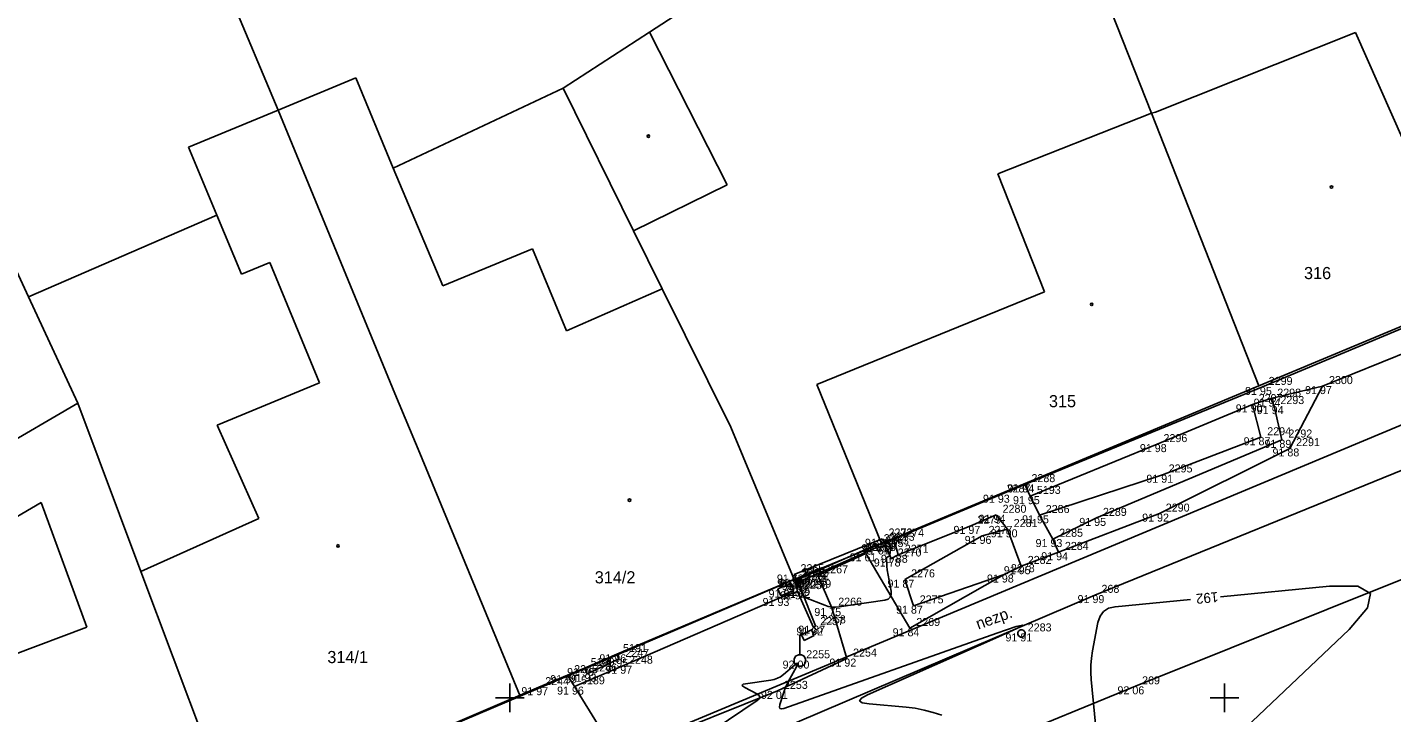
# Model space of a CAD drawing. Extents: x -711081 to -709338, y -1025122 to -1024092.
# Drawn here: x -710666.88 to -710619.15, y -1024875.52 to -1024851.55 of the extents above; entities that cross this region are included whole.
import ezdxf

# ---------------------------------------------------------------- set-up
doc = ezdxf.new("R2010")
doc.units = 0
for name, color, linetype in [('Ex_Contour Labels', 7, 'Continuous'), ('Ex_Major Contours', 7, 'Continuous'), ('Ex_Minor Contours', 7, 'Continuous'), ('Z_betonova_konstrukce', 7, 'Continuous'), ('Z_body', 7, 'Continuous'), ('Z_body_cisla', 7, 'Continuous'), ('Z_body_vysky_redukovane', 7, 'Continuous'), ('Z_budova', 7, 'Continuous'), ('Z_hektometricka_sit', 7, 'Continuous'), ('Z_katastr_cisla_stavebni', 7, 'Continuous'), ('Z_katastr_hranice', 7, 'Continuous'), ('Z_katastr_hranice_katastralniho_uzemi', 7, 'Continuous'), ('Z_katastr_vnitrni_kresba', 7, 'Continuous'), ('Z_katastr_znacky_budov', 7, 'Continuous'), ('Z_komunikace', 7, 'Continuous'), ('Z_komunikace_osa', 7, 'Continuous'), ('Z_pilire', 7, 'Continuous'), ('Z_popisy', 7, 'Continuous'), ('Z_rozhranni', 7, 'Continuous'), ('Z_site_vo_znaky', 7, 'Continuous'), ('Z_site_vodovod_znaky', 7, 'Continuous'), ('Z_vstupy', 7, 'Continuous'), ('Z_zelen_obvod', 7, 'Continuous'), ('Z_zlabek', 7, 'Continuous')]:
    doc.layers.add(name, color=color, linetype=linetype)

# ---------------------------------------------------------------- blocks, each defined once
blk = doc.blocks.new('POINT_DISPLAY')
blk.add_line((0, 0), (0, 0))
blk = doc.blocks.new('Z666')
for p, q in [((-0.25, 0.13), (-0.25, -0.13)), ((0.25, 0.13), (-0.25, 0.13)), ((0.25, -0.13), (0.25, 0.13)), ((-0.25, -0.13), (0.25, -0.13))]:
    blk.add_line(p, q)
blk = doc.blocks.new('Z614')
for p, q in [((-0.13, 0.03), (-0.1, 0.08)), ((-0.13, -0.03), (-0.13, 0.03)), ((-0.1, 0.08), (-0.08, 0.1)), ((-0.08, 0.1), (-0.03, 0.13)), ((-0.03, 0.13), (0.03, 0.13)), ((0.03, 0.13), (0.08, 0.1)), ((0.08, 0.1), (0.1, 0.08)), ((0.1, 0.08), (0.13, 0.03)), ((0.13, 0.03), (0.13, -0.03)), ((-0.1, -0.08), (-0.13, -0.03)), ((-0.08, -0.1), (-0.1, -0.08)), ((-0.03, -0.13), (-0.08, -0.1)), ((0.03, -0.13), (-0.03, -0.13)), ((0.08, -0.1), (0.03, -0.13)), ((0.1, -0.08), (0.08, -0.1)), ((0.13, -0.03), (0.1, -0.08))]:
    blk.add_line(p, q)
blk = doc.blocks.new('Z13')
for p, q in [((0, 0.88), (0.45, 1.1)), ((0.4, 1.07), (0.5, 0.88)), ((0, 0.2), (0, 0.88)), ((0.15, 0.7), (0.05, 0.9)), ((0.5, 0.88), (0.15, 0.7)), ((-0.2, 0.05), (-0.15, 0.15)), ((-0.2, -0.05), (-0.2, 0.05)), ((-0.15, 0.15), (-0.05, 0.2)), ((-0.05, 0.2), (0.05, 0.2)), ((0.05, 0.2), (0.15, 0.15)), ((0.15, 0.15), (0.2, 0.05)), ((0.2, 0.05), (0.2, -0.05)), ((-0.15, -0.15), (-0.2, -0.05)), ((-0.05, -0.2), (-0.15, -0.15)), ((0.05, -0.2), (-0.05, -0.2)), ((0.15, -0.15), (0.05, -0.2)), ((0.2, -0.05), (0.15, -0.15))]:
    blk.add_line(p, q)

msp = doc.modelspace()

# ---------------------------------------------------------------- linework, layer by layer
at = {"layer": 'Ex_Major Contours'}
for points in [[(-710625.834, -1024877.541), (-710620.639, -1024872.608), (-710619.99, -1024871.857), (-710619.889, -1024871.356), (-710620.334, -1024871.103), (-710621.326, -1024871.1), (-710625.141, -1024871.465)], [(-710626.186, -1024871.565), (-710628.822, -1024871.817), (-710629.049, -1024871.87), (-710629.225, -1024871.978), (-710629.349, -1024872.143), (-710629.422, -1024872.364), (-710629.611, -1024873.361), (-710629.65, -1024873.611), (-710629.67, -1024873.862), (-710629.673, -1024874.113), (-710629.657, -1024874.365), (-710629.427, -1024876.758)], [(-710634.885, -1024875.615), (-710635.191, -1024875.511), (-710635.501, -1024875.429), (-710635.817, -1024875.368), (-710636.137, -1024875.328), (-710637.428, -1024875.214), (-710637.674, -1024875.173), (-710637.764, -1024875.106), (-710637.7, -1024875.014), (-710637.481, -1024874.896), (-710632.903, -1024872.874), (-710632.259, -1024872.58), (-710632.054, -1024872.46), (-710632.286, -1024872.513), (-710632.956, -1024872.74), (-710640.415, -1024875.373), (-710640.499, -1024875.391), (-710640.549, -1024875.375), (-710640.567, -1024875.325), (-710640.552, -1024875.241), (-710640.425, -1024874.837), (-710640.391, -1024874.737), (-710640.352, -1024874.639), (-710640.308, -1024874.542), (-710640.259, -1024874.448), (-710639.971, -1024873.922), (-710639.93, -1024873.835), (-710639.928, -1024873.796), (-710639.966, -1024873.806), (-710640.042, -1024873.863), (-710640.427, -1024874.19), (-710640.527, -1024874.264), (-710640.634, -1024874.321), (-710640.749, -1024874.363), (-710640.87, -1024874.388), (-710641.753, -1024874.508), (-710641.841, -1024874.529), (-710641.875, -1024874.559), (-710641.853, -1024874.598), (-710641.777, -1024874.647), (-710641.36, -1024874.862), (-710641.281, -1024874.917), (-710641.253, -1024874.975), (-710641.274, -1024875.036), (-710641.346, -1024875.1), (-710643.849, -1024876.788)]]:
    msp.add_lwpolyline(points, dxfattribs=at)
at = {"layer": 'Ex_Minor Contours'}
msp.add_lwpolyline([(-710640.008, -1024870.839), (-710639.862, -1024871.14), (-710639.858, -1024871.15), (-710639.854, -1024871.159), (-710639.85, -1024871.169), (-710639.847, -1024871.178), (-710639.834, -1024871.217), (-710639.831, -1024871.227), (-710639.827, -1024871.237), (-710639.823, -1024871.246), (-710639.819, -1024871.255), (-710639.738, -1024871.419), (-710639.721, -1024871.447), (-710639.7, -1024871.471), (-710639.674, -1024871.49), (-710639.645, -1024871.505), (-710638.982, -1024871.765), (-710638.86, -1024871.804), (-710638.736, -1024871.827), (-710638.61, -1024871.833), (-710638.483, -1024871.822), (-710636.883, -1024871.586), (-710636.765, -1024871.551), (-710636.689, -1024871.486), (-710636.653, -1024871.393), (-710636.658, -1024871.27), (-710636.796, -1024870.531), (-710636.803, -1024870.488), (-710636.809, -1024870.445), (-710636.812, -1024870.402), (-710636.813, -1024870.359), (-710636.817, -1024870.121), (-710636.816, -1024870.11), (-710636.812, -1024870.101), (-710636.806, -1024870.094), (-710636.797, -1024870.088), (-710636.747, -1024870.062), (-710636.742, -1024870.059), (-710636.737, -1024870.055), (-710636.733, -1024870.05), (-710636.729, -1024870.045), (-710636.716, -1024870.023), (-710636.713, -1024870.018), (-710636.71, -1024870.012), (-710636.709, -1024870.006), (-710636.707, -1024870), (-710636.68, -1024869.832), (-710636.677, -1024869.803), (-710636.678, -1024869.774), (-710636.684, -1024869.745), (-710636.694, -1024869.717), (-710636.773, -1024869.534)], dxfattribs=at)
at = {"layer": 'Z_betonova_konstrukce'}
for p, q in [((-710636.41, -1024870), (-710636.56, -1024869.45)), ((-710636.89, -1024869.58), (-710636.66, -1024870.13)), ((-710636.66, -1024870.13), (-710636.41, -1024870)), ((-710640.04, -1024870.85), (-710639.94, -1024871.28)), ((-710639.81, -1024871.23), (-710639.98, -1024870.83)), ((-710639.94, -1024871.28), (-710639.37, -1024872.54)), ((-710639.3, -1024872.48), (-710639.81, -1024871.23)), ((-710639.37, -1024872.54), (-710639.3, -1024872.48))]:
    msp.add_line(p, q, dxfattribs=at)
at = {"layer": 'Z_budova'}
for p, q in [((-710623.67, -1024864.13), (-710615.66, -1024860.77)), ((-710631.98, -1024867.54), (-710623.67, -1024864.13)), ((-710636.56, -1024869.45), (-710632.84, -1024867.9)), ((-710636.97, -1024869.44), (-710636.89, -1024869.58)), ((-710636.89, -1024869.58), (-710636.56, -1024869.45)), ((-710646.26, -1024873.48), (-710640.04, -1024870.85)), ((-710639.98, -1024870.83), (-710640.05, -1024870.69)), ((-710640.04, -1024870.85), (-710639.98, -1024870.83)), ((-710647.39, -1024873.96), (-710646.26, -1024873.48)), ((-710647.98, -1024874.21), (-710647.39, -1024873.96)), ((-710652.86, -1024876.28), (-710648.99, -1024874.63))]:
    msp.add_line(p, q, dxfattribs=at)
at = {"layer": 'Z_hektometricka_sit'}
for p, q in [((-710650, -1024874.5), (-710650, -1024875.5)), ((-710625, -1024874.5), (-710625, -1024875.5)), ((-710650.5, -1024875), (-710649.5, -1024875)), ((-710625.5, -1024875), (-710624.5, -1024875))]:
    msp.add_line(p, q, dxfattribs=at)
at = {"layer": 'Z_katastr_hranice'}
for p, q in [((-710666.4, -1024834.67), (-710658.11, -1024854.45)), ((-710676.77, -1024839.54), (-710666.84, -1024860.98)), ((-710627.55, -1024854.56), (-710630.22, -1024847.8)), ((-710643.55, -1024850.71), (-710645.11, -1024851.72)), ((-710645.11, -1024851.72), (-710648.14, -1024853.68)), ((-710655.39, -1024853.32), (-710658.11, -1024854.45)), ((-710654.08, -1024856.48), (-710655.39, -1024853.32)), ((-710648.14, -1024853.68), (-710654.08, -1024856.48)), ((-710645.67, -1024858.67), (-710648.14, -1024853.68)), ((-710658.11, -1024854.45), (-710661.24, -1024855.74)), ((-710654.02, -1024864.36), (-710658.11, -1024854.45)), ((-710623.8, -1024864.09), (-710627.55, -1024854.56)), ((-710661.24, -1024855.74), (-710660.25, -1024858.12)), ((-710660.25, -1024858.12), (-710666.84, -1024860.98)), ((-710644.67, -1024860.7), (-710645.67, -1024858.67)), ((-710623.8, -1024864.09), (-710614.7, -1024860.3)), ((-710642.27, -1024865.54), (-710644.67, -1024860.7)), ((-710666.84, -1024860.98), (-710665.12, -1024864.7)), ((-710637, -1024869.6), (-710623.8, -1024864.09)), ((-710653.15, -1024866.45), (-710654.02, -1024864.36)), ((-710665.12, -1024864.7), (-710670.66, -1024867.94)), ((-710662.91, -1024870.58), (-710665.12, -1024864.7)), ((-710640.05, -1024870.87), (-710642.27, -1024865.54)), ((-710649.64, -1024874.95), (-710653.15, -1024866.45)), ((-710640.05, -1024870.87), (-710637, -1024869.6)), ((-710659.67, -1024879.18), (-710662.91, -1024870.58)), ((-710649.64, -1024874.95), (-710640.05, -1024870.87)), ((-710659.67, -1024879.18), (-710649.64, -1024874.95))]:
    msp.add_line(p, q, dxfattribs=at)
at = {"layer": 'Z_katastr_hranice_katastralniho_uzemi'}
msp.add_line((-710587.89, -1024852.54), (-710688.39, -1024894.53), dxfattribs=at)
msp.add_line((-710587.89, -1024852.54), (-710688.39, -1024894.53), dxfattribs=at)
at = {"layer": 'Z_katastr_vnitrni_kresba'}
for p, q in [((-710645.11, -1024851.72), (-710642.4, -1024857.06)), ((-710627.41, -1024854.52), (-710620.41, -1024851.74)), ((-710620.41, -1024851.74), (-710618.73, -1024855.52)), ((-710632.93, -1024856.68), (-710627.55, -1024854.56)), ((-710627.55, -1024854.56), (-710627.41, -1024854.52)), ((-710654.08, -1024856.48), (-710652.35, -1024860.6)), ((-710631.29, -1024860.81), (-710632.93, -1024856.68)), ((-710642.4, -1024857.06), (-710645.67, -1024858.67)), ((-710660.25, -1024858.12), (-710659.39, -1024860.19)), ((-710652.35, -1024860.6), (-710649.21, -1024859.3)), ((-710649.21, -1024859.3), (-710648.02, -1024862.17)), ((-710659.39, -1024860.19), (-710658.4, -1024859.78)), ((-710658.4, -1024859.78), (-710656.66, -1024863.99)), ((-710648.02, -1024862.17), (-710644.67, -1024860.7)), ((-710639.26, -1024864.04), (-710631.29, -1024860.81)), ((-710656.66, -1024863.99), (-710660.24, -1024865.47)), ((-710637, -1024869.6), (-710639.26, -1024864.04)), ((-710660.24, -1024865.47), (-710658.78, -1024868.73)), ((-710666.4, -1024868.17), (-710669.48, -1024869.97)), ((-710664.8, -1024872.53), (-710666.4, -1024868.17)), ((-710658.78, -1024868.73), (-710662.91, -1024870.58)), ((-710667.4, -1024873.51), (-710664.8, -1024872.53))]:
    msp.add_line(p, q, dxfattribs=at)
at = {"layer": 'Z_katastr_znacky_budov'}
for centre in [(-710645.152, -1024855.36), (-710621.252, -1024857.14), (-710629.642, -1024861.24), (-710645.812, -1024868.09), (-710656.012, -1024869.69)]:
    msp.add_circle(centre, 0.0437, dxfattribs=at)
at = {"layer": 'Z_komunikace'}
for p, q in [((-710629.53, -1024871.41), (-710616.68, -1024866.18)), ((-710642.72, -1024877.03), (-710629.53, -1024871.41))]:
    msp.add_line(p, q, dxfattribs=at)
at = {"layer": 'Z_komunikace_osa'}
for p, q in [((-710628.11, -1024874.6), (-710615.69, -1024869.61)), ((-710641.52, -1024880.07), (-710628.11, -1024874.6))]:
    msp.add_line(p, q, dxfattribs=at)
at = {"layer": 'Z_pilire'}
for p, q in [((-710647.3, -1024874.16), (-710646.19, -1024873.64)), ((-710646.19, -1024873.64), (-710646.26, -1024873.48)), ((-710647.3, -1024874.16), (-710647.39, -1024873.96))]:
    msp.add_line(p, q, dxfattribs=at)
at = {"layer": 'Z_rozhranni'}
for p, q in [((-710621.57, -1024864.1), (-710618.45, -1024862.85)), ((-710623.37, -1024864.54), (-710621.57, -1024864.1)), ((-710622.71, -1024866.28), (-710621.57, -1024864.1)), ((-710624.02, -1024864.74), (-710623.37, -1024864.54)), ((-710627.35, -1024866.13), (-710624.02, -1024864.74)), ((-710627.35, -1024866.13), (-710631.79, -1024867.95)), ((-710627.27, -1024868.56), (-710622.71, -1024866.28)), ((-710631.79, -1024867.95), (-710631.98, -1024867.54)), ((-710631.47, -1024868.62), (-710631.79, -1024867.95)), ((-710633.87, -1024868.99), (-710632.99, -1024868.6)), ((-710632.99, -1024868.6), (-710632.59, -1024869.11)), ((-710631, -1024869.45), (-710631.47, -1024868.62)), ((-710627.27, -1024868.56), (-710630.8, -1024869.91)), ((-710633.87, -1024868.99), (-710636.41, -1024870)), ((-710632.59, -1024869.11), (-710632.11, -1024870.4)), ((-710630.8, -1024869.91), (-710631, -1024869.45)), ((-710632.11, -1024870.4), (-710630.8, -1024869.91)), ((-710639.23, -1024870.73), (-710637.55, -1024869.95)), ((-710637.55, -1024869.95), (-710636, -1024872.57)), ((-710632.7, -1024870.69), (-710632.11, -1024870.4)), ((-710638.74, -1024871.86), (-710639.23, -1024870.73)), ((-710636, -1024872.57), (-710632.7, -1024870.69)), ((-710640.55, -1024871.51), (-710639.94, -1024871.28)), ((-710646.05, -1024873.88), (-710640.55, -1024871.51)), ((-710638.21, -1024873.63), (-710638.74, -1024871.86)), ((-710640.63, -1024874.76), (-710638.21, -1024873.63)), ((-710647.74, -1024874.61), (-710647.98, -1024874.21)), ((-710646.05, -1024873.88), (-710647.74, -1024874.61)), ((-710646.84, -1024876.06), (-710647.74, -1024874.61)), ((-710645.33, -1024876.64), (-710640.63, -1024874.76))]:
    msp.add_line(p, q, dxfattribs=at)
at = {"layer": 'Z_vstupy'}
for p, q in [((-710632.84, -1024867.9), (-710631.98, -1024867.54)), ((-710640.05, -1024870.69), (-710636.97, -1024869.44)), ((-710648.99, -1024874.63), (-710647.98, -1024874.21))]:
    msp.add_line(p, q, dxfattribs=at)
at = {"layer": 'Z_zelen_obvod'}
for p, q in [((-710623.26, -1024864.8), (-710623.37, -1024864.54)), ((-710623.72, -1024865.89), (-710624.02, -1024864.74)), ((-710622.99, -1024865.98), (-710623.26, -1024864.8)), ((-710629.47, -1024868.71), (-710622.99, -1024865.98)), ((-710623.72, -1024865.89), (-710627.17, -1024867.2)), ((-710631.47, -1024868.62), (-710627.17, -1024867.2)), ((-710629.47, -1024868.71), (-710631, -1024869.45)), ((-710636.18, -1024870.87), (-710633.48, -1024869.34)), ((-710633.48, -1024869.34), (-710632.59, -1024869.11)), ((-710635.88, -1024871.78), (-710636.18, -1024870.87)), ((-710635.88, -1024871.78), (-710632.7, -1024870.69))]:
    msp.add_line(p, q, dxfattribs=at)
at = {"layer": 'Z_zlabek'}
for p, q in [((-710639.92, -1024870.87), (-710637.14, -1024869.63)), ((-710639.88, -1024870.95), (-710637.09, -1024869.71)), ((-710637.09, -1024869.71), (-710637.14, -1024869.63)), ((-710639.88, -1024870.95), (-710639.92, -1024870.87))]:
    msp.add_line(p, q, dxfattribs=at)

# ---------------------------------------------------------------- block references
at = {"layer": 'Z_body'}
for p in [(-710623.67, -1024864.13), (-710621.57, -1024864.1), (-710623.37, -1024864.54), (-710624.02, -1024864.74), (-710623.26, -1024864.8), (-710623.72, -1024865.89), (-710622.99, -1024865.98), (-710627.35, -1024866.13), (-710622.71, -1024866.28), (-710631.98, -1024867.54), (-710627.17, -1024867.2), (-710632.84, -1024867.9), (-710631.79, -1024867.95), (-710632.99, -1024868.6), (-710631.47, -1024868.62), (-710629.47, -1024868.71), (-710627.27, -1024868.56), (-710636.97, -1024869.44), (-710636.56, -1024869.45), (-710633.87, -1024868.99), (-710633.48, -1024869.34), (-710632.59, -1024869.11), (-710631, -1024869.45), (-710637.14, -1024869.63), (-710637.09, -1024869.71), (-710636.89, -1024869.58), (-710630.8, -1024869.91), (-710637.55, -1024869.95), (-710636.66, -1024870.13), (-710636.41, -1024870), (-710632.11, -1024870.4), (-710640.05, -1024870.69), (-710640.04, -1024870.85), (-710639.98, -1024870.83), (-710639.92, -1024870.87), (-710639.23, -1024870.73), (-710636.18, -1024870.87), (-710632.7, -1024870.69), (-710640.34, -1024871.22), (-710639.94, -1024871.28), (-710639.88, -1024870.95), (-710639.81, -1024871.23), (-710640.55, -1024871.51), (-710635.88, -1024871.78), (-710629.53, -1024871.41), (-710638.74, -1024871.86), (-710639.37, -1024872.54), (-710639.3, -1024872.48), (-710636, -1024872.57), (-710632.1, -1024872.75), (-710646.26, -1024873.48), (-710646.19, -1024873.64), (-710639.85, -1024873.7), (-710638.21, -1024873.63), (-710647.98, -1024874.21), (-710647.39, -1024873.96), (-710647.3, -1024874.16), (-710646.05, -1024873.88), (-710648.99, -1024874.63), (-710647.74, -1024874.61), (-710628.11, -1024874.6), (-710640.63, -1024874.76)]:
    msp.add_blockref('POINT_DISPLAY', p, dxfattribs=at)
at = {"layer": 'Z_pilire', "rotation": 22.500000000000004}
msp.add_blockref('Z666', (-710640.34, -1024871.22), dxfattribs=at)
at = {"layer": 'Z_site_vo_znaky'}
msp.add_blockref('Z13', (-710639.85, -1024873.7), dxfattribs=at)
at = {"layer": 'Z_site_vodovod_znaky'}
msp.add_blockref('Z614', (-710632.1, -1024872.75), dxfattribs=at)

# ---------------------------------------------------------------- texts
at = {"layer": 'Ex_Contour Labels'}
msp.add_text('192', height=0.35, rotation=185.4681, dxfattribs=at).set_placement((-710625.23, -1024871.298))
at = {"layer": 'Z_body_cisla'}
for s, p in [('2299', (-710623.45, -1024864.06)), ('2298', (-710623.15, -1024864.47)), ('2300', (-710621.34, -1024864.03)), ('2297', (-710623.8, -1024864.66)), ('2293', (-710623.04, -1024864.73)), ('2294', (-710623.5, -1024865.82)), ('2292', (-710622.76, -1024865.9)), ('2296', (-710627.13, -1024866.06)), ('2291', (-710622.49, -1024866.2)), ('2295', (-710626.95, -1024867.12)), ('2287', (-710632.62, -1024867.82)), ('2288', (-710631.75, -1024867.46)), ('5193', (-710631.56, -1024867.87)), ('2280', (-710632.76, -1024868.53)), ('2286', (-710631.25, -1024868.54)), ('2289', (-710629.25, -1024868.64)), ('2290', (-710627.05, -1024868.49)), ('2279', (-710633.64, -1024868.91)), ('2281', (-710632.37, -1024869.03)), ('2264', (-710636.92, -1024869.56)), ('2263', (-710636.87, -1024869.64)), ('2272', (-710636.75, -1024869.36)), ('2273', (-710636.67, -1024869.51)), ('2274', (-710636.34, -1024869.37)), ('2277', (-710633.25, -1024869.27)), ('2285', (-710630.78, -1024869.37)), ('2268', (-710637.33, -1024869.87)), ('2270', (-710636.43, -1024870.06)), ('2271', (-710636.18, -1024869.93)), ('2284', (-710630.58, -1024869.83)), ('2265', (-710639.83, -1024870.61)), ('2267', (-710639, -1024870.65)), ('2278', (-710632.47, -1024870.61)), ('2282', (-710631.88, -1024870.32)), ('2250', (-710640.12, -1024871.15)), ('2260', (-710639.81, -1024870.78)), ('2261', (-710639.75, -1024870.75)), ('5192', (-710639.7, -1024870.79)), ('2262', (-710639.66, -1024870.87)), ('2259', (-710639.59, -1024871.15)), ('2276', (-710635.96, -1024870.79)), ('2249', (-710640.33, -1024871.44)), ('2256', (-710639.71, -1024871.2)), ('268', (-710629.3, -1024871.33)), ('2266', (-710638.51, -1024871.78)), ('2275', (-710635.66, -1024871.7)), ('2257', (-710639.14, -1024872.46)), ('2258', (-710639.08, -1024872.4)), ('2269', (-710635.78, -1024872.49)), ('2283', (-710631.88, -1024872.68)), ('5191', (-710646.04, -1024873.4)), ('5190', (-710647.17, -1024873.89)), ('2247', (-710645.96, -1024873.57)), ('2248', (-710645.83, -1024873.81)), ('2255', (-710639.63, -1024873.62)), ('2254', (-710637.99, -1024873.56)), ('2245', (-710647.75, -1024874.14)), ('2246', (-710647.08, -1024874.08)), ('2244', (-710648.76, -1024874.56)), ('5189', (-710647.51, -1024874.53)), ('2253', (-710640.41, -1024874.69)), ('269', (-710627.88, -1024874.53))]:
    msp.add_text(s, height=0.28, dxfattribs=at).set_placement(p)
at = {"layer": 'Z_body_vysky_redukovane'}
for s, p in [('91 95', (-710624.277, -1024864.41)), ('91 97', (-710622.177, -1024864.38)), ('91 94', (-710623.977, -1024864.82)), ('91 90', (-710624.603, -1024865.02)), ('91 94', (-710623.867, -1024865.08)), ('91 87', (-710624.327, -1024866.17)), ('91 89', (-710623.597, -1024866.26)), ('91 98', (-710627.957, -1024866.41)), ('91 88', (-710623.317, -1024866.56)), ('91 94', (-710632.587, -1024867.82)), ('91 91', (-710627.73, -1024867.48)), ('91 93', (-710633.447, -1024868.18)), ('91 95', (-710632.397, -1024868.23)), ('91 94', (-710633.597, -1024868.88)), ('91 95', (-710632.077, -1024868.9)), ('91 95', (-710630.077, -1024868.99)), ('91 92', (-710627.877, -1024868.84)), ('91 63', (-710637.577, -1024869.72)), ('91 95', (-710637.167, -1024869.73)), ('91 97', (-710634.477, -1024869.27)), ('91 96', (-710634.087, -1024869.62)), ('91 90', (-710633.173, -1024869.39)), ('91 93', (-710631.607, -1024869.73)), ('91 61', (-710637.7, -1024869.91)), ('91 61', (-710637.65, -1024869.99)), ('91 64', (-710637.497, -1024869.86)), ('91 94', (-710631.407, -1024870.19)), ('91 61', (-710638.11, -1024870.23)), ('91 78', (-710637.267, -1024870.41)), ('91 88', (-710637.017, -1024870.28)), ('91 95', (-710632.717, -1024870.68)), ('91 63', (-710640.657, -1024870.97)), ('91 88', (-710640.647, -1024871.13)), ('91 64', (-710640.587, -1024871.11)), ('91 63', (-710640.527, -1024871.15)), ('91 64', (-710639.837, -1024871.01)), ('91 87', (-710636.787, -1024871.15)), ('91 98', (-710633.307, -1024870.97)), ('91 94', (-710640.947, -1024871.5)), ('91 94', (-710640.547, -1024871.56)), ('91 63', (-710640.487, -1024871.23)), ('91 72', (-710640.417, -1024871.51)), ('91 93', (-710641.157, -1024871.79)), ('91 87', (-710636.487, -1024872.06)), ('91 99', (-710630.137, -1024871.69)), ('91 75', (-710639.347, -1024872.14)), ('91 92', (-710639.977, -1024872.82)), ('91 87', (-710639.907, -1024872.76)), ('91 84', (-710636.607, -1024872.85)), ('91 91', (-710632.66, -1024873.03)), ('91 96', (-710646.867, -1024873.76)), ('91 95', (-710646.797, -1024873.92)), ('92 00', (-710640.457, -1024873.98)), ('91 92', (-710638.817, -1024873.91)), ('91 99', (-710648.587, -1024874.49)), ('91 96', (-710647.997, -1024874.24)), ('91 93', (-710647.907, -1024874.44)), ('91 97', (-710646.657, -1024874.16)), ('91 97', (-710649.597, -1024874.91)), ('91 96', (-710648.347, -1024874.89)), ('92 06', (-710628.74, -1024874.88)), ('92 01', (-710641.213, -1024875.04))]:
    msp.add_text(s, height=0.28, dxfattribs=at).set_placement(p)
at = {"layer": 'Z_katastr_cisla_stavebni'}
for s, p in [('316', (-710622.214, -1024860.36)), ('315', (-710631.139, -1024864.84)), ('314/2', (-710647.029, -1024871)), ('314/1', (-710656.385, -1024873.789))]:
    msp.add_text(s, height=0.425, dxfattribs=at).set_placement(p)
at = {"layer": 'Z_popisy'}
msp.add_text('nezp.', height=0.4, rotation=19.8, dxfattribs=at).set_placement((-710633.61, -1024872.62))

doc.saveas('drawing.dxf')
